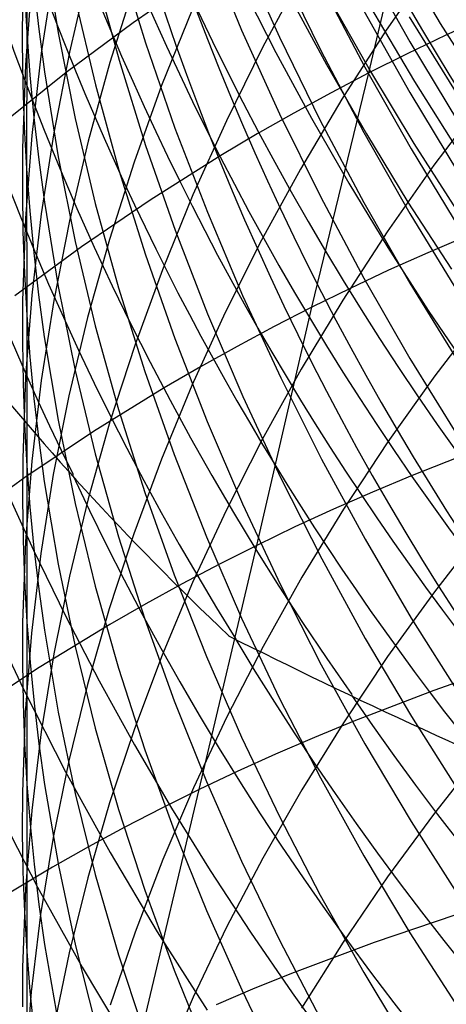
# Model space of a CAD drawing. Extents: x -383 to 1849, y -1185 to -529.
# Tile 816 of 870: x 1816.99 to 1819.19, y -941.25 to -936.18. Entities that reach past the tile are written whole.
import ezdxf

# ---------------------------------------------------------------- set-up
doc = ezdxf.new("R2010")
doc.units = 0
doc.layers.add('PREDEFINITO', color=7, linetype='CONTINUOUS')

msp = doc.modelspace()

# ---------------------------------------------------------------- linework, layer by layer
at = {"layer": 'PREDEFINITO'}
for p, q in [((1817.0277, -934.9151, 607.2816), (1817.0278, -936.2456, 610.4769)), ((1818.7896, -936.4537, 514.25), (1819.0591, -935.2834, 515.787)), ((1817.1183, -935.8048, 606.8952), (1817.1891, -936.2472, 606.7034)), ((1817.9532, -935.7961, 596.192), (1818.1342, -936.2332, 596.0633)), ((1818.9058, -935.7768, 567.2517), (1819.1566, -936.1988, 567.2766)), ((1817.5031, -935.857, 601.4136), (1817.6393, -936.2991, 601.2537)), ((1818.134, -935.8361, 594.4733), (1818.3295, -936.2701, 594.3548)), ((1818.763, -935.8703, 587.8094), (1819.0004, -936.2933, 587.7304)), ((1818.3298, -935.905, 592.7659), (1818.5395, -936.3355, 592.6576)), ((1819.1188, -935.8837, 627.5233), (1818.8778, -936.2329, 627.2749)), ((1817.1669, -935.9298, 616.5938), (1817.1021, -936.3524, 616.3562)), ((1817.3442, -935.9322, 618.6657), (1817.2475, -936.346, 618.4215)), ((1817.3829, -935.9464, 603.1709), (1817.5033, -936.3887, 603.0006)), ((1817.9301, -935.9504, 516.4309), (1817.5752, -936.1957, 516.6583)), ((1818.4423, -935.9509, 625.1824), (1818.2418, -936.323, 624.9297)), ((1817.0534, -935.9827, 614.5364), (1817.0215, -936.4121, 614.3066)), ((1817.0645, -936.0074, 608.6822), (1817.0893, -936.2277, 608.5813)), ((1817.5835, -935.9963, 620.7478), (1817.456, -936.3996, 620.4983)), ((1818.1356, -936.0053, 559.5002), (1818.3107, -936.3484, 559.5507)), ((1818.5441, -935.9976, 591.0722), (1818.7682, -936.4245, 590.9741)), ((1817.0161, -936.0266, 610.5827), (1817.0278, -936.2456, 610.4769)), ((1817.2777, -936.0739, 604.9352), (1817.382, -936.5157, 604.7547)), ((1818.3758, -936.0481, 561.0731), (1818.5713, -936.41, 561.1198)), ((1818.5841, -936.0694, 562.634), (1818.797, -936.4459, 562.6757)), ((1817.0052, -936.0795, 612.5011), (1817.0041, -936.2965, 612.3907)), ((1818.7925, -936.107, 564.1881), (1819.0234, -936.4979, 564.2245)), ((1817.8794, -936.1283, 622.8356), (1817.7223, -936.5191, 622.5824)), ((1818.7633, -936.1339, 589.3921), (1819.0006, -936.5553, 589.3044)), ((1818.9969, -936.1656, 565.7363), (1819.2466, -936.5705, 565.767)), ((1819.3877, -936.167, 513.9431), (1819.1859, -936.2595, 514.0435)), ((1817.0893, -936.2277, 608.5813), (1817.1184, -936.4477, 608.4807)), ((1817.5752, -936.1957, 516.6583), (1817.2313, -936.4518, 516.8916)), ((1819.1566, -936.1988, 567.2766), (1819.4204, -936.613, 567.3009)), ((1817.0278, -936.2456, 610.4769), (1817.0268, -936.9473, 612.06)), ((1817.0278, -936.2456, 610.4769), (1817.044, -936.4644, 610.3713)), ((1817.1891, -936.2472, 606.7034), (1817.2766, -936.6876, 606.5129)), ((1818.1342, -936.2332, 596.0633), (1818.3297, -936.6649, 595.9365)), ((1818.3295, -936.2701, 594.3548), (1818.5392, -936.6984, 594.2382)), ((1818.8778, -936.2329, 627.2749), (1818.6502, -936.5882, 627.0224)), ((1819.1859, -936.2595, 514.0435), (1818.9865, -936.3551, 514.1459)), ((1817.0041, -936.2965, 612.3907), (1817.0074, -936.5136, 612.2803)), ((1817.6393, -936.2991, 601.2537), (1817.7909, -936.7374, 601.0954)), ((1818.2418, -936.323, 624.9297), (1818.0555, -936.7002, 624.6739)), ((1819.0004, -936.2933, 587.7304), (1819.251, -936.7091, 587.653)), ((1817.1021, -936.3524, 616.3562), (1817.0536, -936.7762, 616.1181)), ((1817.2475, -936.346, 618.4215), (1817.1667, -936.762, 618.1763)), ((1818.3107, -936.3484, 559.5507), (1818.4943, -936.6874, 559.6004)), ((1818.5395, -936.3355, 592.6576), (1818.7633, -936.7598, 592.5512)), ((1818.9865, -936.3551, 514.1459), (1818.7896, -936.4537, 514.25)), ((1817.0215, -936.4121, 614.3066), (1817.0064, -936.8419, 614.0769)), ((1817.456, -936.3996, 620.4983), (1817.3438, -936.8058, 620.2473)), ((1817.5033, -936.3887, 603.0006), (1817.6396, -936.8277, 602.8319)), ((1818.5713, -936.41, 561.1198), (1818.7762, -936.767, 561.1655)), ((1818.7682, -936.4245, 590.9741), (1819.0061, -936.8446, 590.8778)), ((1817.2313, -936.4518, 516.8916), (1816.8988, -936.7183, 517.1305)), ((1817.044, -936.4644, 610.3713), (1817.0645, -936.683, 610.2658)), ((1817.1184, -936.4477, 608.4807), (1817.1892, -936.8862, 608.2803)), ((1818.4955, -937.6599, 512.7467), (1818.7896, -936.4537, 514.25)), ((1818.7896, -936.4537, 514.25), (1818.5953, -936.5555, 514.356)), ((1818.797, -936.4459, 562.6757), (1819.0202, -936.8166, 562.7165)), ((1817.0074, -936.5136, 612.2803), (1817.0149, -936.7305, 612.1701)), ((1817.382, -936.5157, 604.7547), (1817.5023, -936.9546, 604.5757)), ((1817.7223, -936.5191, 622.5824), (1817.5801, -936.9138, 622.327)), ((1819.0234, -936.4979, 564.2245), (1819.2656, -936.8821, 564.2601)), ((1818.5953, -936.5555, 514.356), (1818.4035, -936.6602, 514.4638)), ((1819.0006, -936.5553, 589.3044), (1819.2513, -936.9694, 589.2184)), ((1818.6502, -936.5882, 627.0224), (1818.4363, -936.9493, 626.7663)), ((1819.3789, -936.5904, 629.3589), (1819.1244, -936.9284, 629.1079)), ((1817.0645, -936.683, 610.2658), (1817.0893, -936.9012, 610.1606)), ((1818.4035, -936.6602, 514.4638), (1818.2144, -936.768, 514.5734)), ((1818.3297, -936.6649, 595.9365), (1818.5395, -937.0908, 595.8116)), ((1817.0149, -936.7305, 612.1701), (1817.0268, -936.9473, 612.06)), ((1817.2766, -936.6876, 606.5129), (1817.3805, -937.1254, 606.3238)), ((1818.0555, -936.7002, 624.6739), (1817.8835, -937.0819, 624.4154)), ((1818.4943, -936.6874, 559.6004), (1818.6864, -937.022, 559.6491)), ((1818.5392, -936.6984, 594.2382), (1818.7629, -937.1204, 594.1236)), ((1817.0536, -936.7762, 616.1181), (1817.0217, -937.201, 615.8799)), ((1817.1667, -936.762, 618.1763), (1817.102, -937.1797, 617.9304)), ((1817.7909, -936.7374, 601.0954), (1817.9577, -937.1714, 600.939)), ((1818.2144, -936.768, 514.5734), (1818.0278, -936.8786, 514.6846)), ((1818.7633, -936.7598, 592.5512), (1819.0006, -937.1773, 592.4468)), ((1818.7762, -936.767, 561.1655), (1818.9905, -937.1186, 561.2102)), ((1817.3438, -936.8058, 620.2473), (1817.2472, -937.2147, 619.995)), ((1817.6396, -936.8277, 602.8319), (1817.7912, -937.2628, 602.665)), ((1819.0202, -936.8166, 562.7165), (1819.2536, -937.1812, 562.7564)), ((1817.0064, -936.8419, 614.0769), (1817.0052, -937.0569, 613.9621)), ((1817.1892, -936.8862, 608.2803), (1817.2766, -937.3226, 608.0811)), ((1818.0278, -936.8786, 514.6846), (1817.6629, -937.1086, 514.9121)), ((1819.0061, -936.8446, 590.8778), (1819.2572, -937.2576, 590.7834)), ((1817.0893, -936.9012, 610.1606), (1817.1183, -937.1191, 610.0556)), ((1817.5801, -936.9138, 622.327), (1817.453, -937.3118, 622.0697)), ((1819.1244, -936.9284, 629.1079), (1818.8831, -937.2728, 628.8525)), ((1817.0268, -936.9473, 612.06), (1817.0431, -937.164, 611.95)), ((1817.0268, -936.9473, 612.06), (1817.0276, -937.7014, 613.6185)), ((1817.5023, -936.9546, 604.5757), (1817.6383, -937.3901, 604.3984)), ((1818.4363, -936.9493, 626.7663), (1818.2361, -937.3157, 626.5066)), ((1818.6864, -937.022, 559.6491), (1818.8867, -937.352, 559.6968)), ((1817.0052, -937.0569, 613.9621), (1817.0083, -937.2719, 613.8474)), ((1817.8835, -937.0819, 624.4154), (1817.7261, -937.4678, 624.1544)), ((1818.5395, -937.0908, 595.8116), (1818.7631, -937.5105, 595.6888)), ((1817.1183, -937.1191, 610.0556), (1817.1891, -937.5536, 609.8466)), ((1817.6629, -937.1086, 514.9121), (1817.3088, -937.3497, 515.146)), ((1817.3805, -937.1254, 606.3238), (1817.5004, -937.5602, 606.1363)), ((1818.7629, -937.1204, 594.1236), (1819.0002, -937.5358, 594.0111)), ((1818.9905, -937.1186, 561.2102), (1819.214, -937.4647, 561.2539)), ((1817.0431, -937.164, 611.95), (1817.0637, -937.3804, 611.8403)), ((1817.102, -937.1797, 617.9304), (1817.0536, -937.5989, 617.684)), ((1817.9577, -937.1714, 600.939), (1818.1392, -937.6006, 600.7846)), ((1819.0006, -937.1773, 592.4468), (1819.2513, -937.5877, 592.3445)), ((1817.0217, -937.201, 615.8799), (1817.0066, -937.6263, 615.6417)), ((1817.2472, -937.2147, 619.995), (1817.1664, -937.6257, 619.7417)), ((1817.0083, -937.2719, 613.8474), (1817.0158, -937.4867, 613.7329)), ((1817.7912, -937.2628, 602.665), (1817.958, -937.6936, 602.5)), ((1818.8831, -937.2728, 628.8525), (1818.6552, -937.6233, 628.5929)), ((1819.2962, -937.2921, 512.3308), (1819.0924, -937.3795, 512.4319)), ((1817.2766, -937.3226, 608.0811), (1817.3804, -937.7566, 607.8834)), ((1817.453, -937.3118, 622.0697), (1817.3412, -937.7128, 621.8109)), ((1818.2361, -937.3157, 626.5066), (1818.0501, -937.6871, 626.2439)), ((1817.3088, -937.3497, 515.146), (1816.9658, -937.6015, 515.386)), ((1817.0637, -937.3804, 611.8403), (1817.0886, -937.5965, 611.7309)), ((1817.6383, -937.3901, 604.3984), (1817.7898, -937.8219, 604.2229)), ((1818.8867, -937.352, 559.6968), (1819.0951, -937.6771, 559.7434)), ((1819.0924, -937.3795, 512.4319), (1818.891, -937.4699, 512.5349)), ((1817.0158, -937.4867, 613.7329), (1817.0276, -937.7014, 613.6185)), ((1817.7261, -937.4678, 624.1544), (1817.5835, -937.8575, 623.8911)), ((1818.891, -937.4699, 512.5349), (1818.692, -937.5634, 512.6399)), ((1818.7631, -937.5105, 595.6888), (1819.0005, -937.9237, 595.5683)), ((1819.0002, -937.5358, 594.0111), (1819.2508, -937.944, 593.9009)), ((1817.0886, -937.5965, 611.7309), (1817.1178, -937.8122, 611.6216)), ((1817.1891, -937.5536, 609.8466), (1817.2766, -937.9861, 609.6388)), ((1817.5004, -937.5602, 606.1363), (1817.636, -937.9917, 605.9506)), ((1818.692, -937.5634, 512.6399), (1818.4955, -937.6599, 512.7467)), ((1817.0066, -937.6263, 615.6417), (1817.0054, -937.839, 615.5227)), ((1817.0536, -937.5989, 617.684), (1817.0217, -938.0189, 617.4374)), ((1817.1664, -937.6257, 619.7417), (1817.1017, -938.0386, 619.4877)), ((1818.1392, -937.6006, 600.7846), (1818.3353, -938.0247, 600.6324)), ((1818.6552, -937.6233, 628.5929), (1818.4408, -937.9795, 628.3295)), ((1818.0501, -937.6871, 626.2439), (1817.8784, -938.063, 625.9782)), ((1817.958, -937.6936, 602.5), (1818.1396, -938.1198, 602.3371)), ((1818.2127, -938.8869, 511.2575), (1818.4955, -937.6599, 512.7467)), ((1818.4955, -937.6599, 512.7467), (1818.3016, -937.7595, 512.8554)), ((1819.0951, -937.6771, 559.7434), (1819.3114, -937.9971, 559.789)), ((1819.3826, -937.6811, 630.9205), (1819.1282, -938.0146, 630.6626)), ((1817.0276, -937.7014, 613.6185), (1817.0437, -937.9159, 613.5043)), ((1817.0276, -937.7014, 613.6185), (1817.0283, -939.2805, 616.6988)), ((1817.3412, -937.7128, 621.8109), (1817.2449, -938.1164, 621.5507)), ((1817.3804, -937.7566, 607.8834), (1817.5002, -938.1876, 607.6874)), ((1818.3016, -937.7595, 512.8554), (1818.1103, -937.862, 512.9659)), ((1817.0054, -937.839, 615.5227), (1817.0085, -938.0517, 615.4038)), ((1817.1178, -937.8122, 611.6216), (1817.1888, -938.2425, 611.404)), ((1817.7898, -937.8219, 604.2229), (1817.9565, -938.2494, 604.0494)), ((1817.5835, -937.8575, 623.8911), (1817.456, -938.2505, 623.6259)), ((1818.1103, -937.862, 512.9659), (1817.9216, -937.9675, 513.0783)), ((1817.0437, -937.9159, 613.5043), (1817.0643, -938.1302, 613.3903)), ((1819.0005, -937.9237, 595.5683), (1819.2511, -938.3297, 595.4502)), ((1817.2766, -937.9861, 609.6388), (1817.3804, -938.416, 609.4326)), ((1817.636, -937.9917, 605.9506), (1817.787, -938.4193, 605.7668)), ((1817.9216, -937.9675, 513.0783), (1817.7355, -938.0758, 513.1923)), ((1818.4408, -937.9795, 628.3295), (1818.2403, -938.3409, 628.0625)), ((1817.0217, -938.0189, 617.4374), (1817.0068, -938.4395, 617.1909)), ((1817.0085, -938.0517, 615.4038), (1817.0159, -938.2642, 615.285)), ((1817.1017, -938.0386, 619.4877), (1817.0534, -938.4527, 619.2331)), ((1818.3353, -938.0247, 600.6324), (1818.5456, -938.4432, 600.4824)), ((1819.1282, -938.0146, 630.6626), (1818.8869, -938.3544, 630.4)), ((1817.7355, -938.0758, 513.1923), (1817.3715, -938.301, 513.4256)), ((1817.8784, -938.063, 625.9782), (1817.7213, -938.443, 625.71)), ((1817.0643, -938.1302, 613.3903), (1817.0891, -938.3441, 613.2766)), ((1817.2449, -938.1164, 621.5507), (1817.1645, -938.5221, 621.2894)), ((1818.1396, -938.1198, 602.3371), (1818.3358, -938.5409, 602.1765)), ((1817.5002, -938.1876, 607.6874), (1817.6357, -938.6152, 607.4931)), ((1817.1888, -938.2425, 611.404), (1817.2764, -938.6708, 611.1878)), ((1817.456, -938.2505, 623.6259), (1817.3439, -938.6465, 623.3591)), ((1817.9565, -938.2494, 604.0494), (1818.138, -938.6722, 603.8781)), ((1817.0159, -938.2642, 615.285), (1817.0277, -938.4767, 615.1664)), ((1817.3715, -938.301, 513.4256), (1817.0185, -938.5372, 513.6653)), ((1817.0891, -938.3441, 613.2766), (1817.1182, -938.5577, 613.1631)), ((1818.2403, -938.3409, 628.0625), (1818.0539, -938.7073, 627.7923)), ((1818.8869, -938.3544, 630.4), (1818.659, -938.7002, 630.1333)), ((1819.4246, -938.3646, 510.6291), (1819.0113, -938.5267, 510.8307)), ((1817.0068, -938.4395, 617.1909), (1817.0057, -938.6498, 617.0677)), ((1817.0534, -938.4527, 619.2331), (1817.0216, -938.8678, 618.9783)), ((1817.3804, -938.416, 609.4326), (1817.5002, -938.8431, 609.228)), ((1817.7213, -938.443, 625.71), (1817.5791, -938.8268, 625.4395)), ((1817.787, -938.4193, 605.7668), (1817.9532, -938.8428, 605.5851)), ((1818.5456, -938.4432, 600.4824), (1818.7699, -938.8557, 600.3349)), ((1817.0277, -938.4767, 615.1664), (1817.0439, -938.6889, 615.048)), ((1817.0185, -938.5372, 513.6653), (1816.6766, -938.784, 513.9113)), ((1817.1645, -938.5221, 621.2894), (1817.1001, -938.9296, 621.0274)), ((1817.1182, -938.5577, 613.1631), (1817.189, -938.9837, 612.9371)), ((1818.3358, -938.5409, 602.1765), (1818.5462, -938.9564, 602.0182)), ((1819.0113, -938.5267, 510.8307), (1818.808, -938.6122, 510.9345)), ((1816.9073, -938.571, 547.2938), (1817.0629, -938.9121, 547.3956)), ((1818.808, -938.6122, 510.9345), (1818.6071, -938.7008, 511.0402)), ((1817.0057, -938.6498, 617.0677), (1817.0089, -938.8602, 616.9446)), ((1817.3439, -938.6465, 623.3591), (1817.2473, -939.045, 623.0909)), ((1817.6357, -938.6152, 607.4931), (1817.7867, -939.0391, 607.3009)), ((1817.0439, -938.6889, 615.048), (1817.0644, -938.9009, 614.9298)), ((1817.2764, -938.6708, 611.1878), (1817.3804, -939.0967, 610.9731)), ((1818.0539, -938.7073, 627.7923), (1817.8819, -939.0781, 627.5191)), ((1818.138, -938.6722, 603.8781), (1818.334, -939.09, 603.7092)), ((1818.6071, -938.7008, 511.0402), (1818.4087, -938.7923, 511.1479)), ((1818.659, -938.7002, 630.1333), (1818.4446, -939.0515, 629.8626)), ((1818.4087, -938.7923, 511.1479), (1818.2127, -938.8869, 511.2575)), ((1819.3814, -938.7971, 632.4665), (1819.127, -939.1255, 632.202)), ((1817.0089, -938.8602, 616.9446), (1817.0164, -939.0704, 616.8216)), ((1817.5791, -938.8268, 625.4395), (1817.4519, -939.214, 625.1669)), ((1817.5002, -938.8431, 609.228), (1817.6358, -939.2669, 609.0254)), ((1817.9532, -938.8428, 605.5851), (1818.1342, -939.2616, 605.4057)), ((1818.7699, -938.8557, 600.3349), (1819.0077, -939.2617, 600.1901)), ((1817.0216, -938.8678, 618.9783), (1817.0067, -939.2834, 618.7235)), ((1817.0629, -938.9121, 547.3956), (1817.2275, -939.2499, 547.4956)), ((1817.0644, -938.9009, 614.9298), (1817.0892, -939.1126, 614.8119)), ((1817.9152, -940.1447, 509.7991), (1818.2127, -938.8869, 511.2575)), ((1818.2127, -938.8869, 511.2575), (1818.0193, -938.9844, 511.3691)), ((1817.1001, -938.9296, 621.0274), (1817.052, -939.3384, 620.7648)), ((1818.5462, -938.9564, 602.0182), (1818.7704, -939.366, 601.8626)), ((1817.189, -938.9837, 612.9371), (1817.2765, -939.4076, 612.7124)), ((1818.0193, -938.9844, 511.3691), (1817.8286, -939.085, 511.4826)), ((1817.2473, -939.045, 623.0909), (1817.1665, -939.4457, 622.8215)), ((1817.7867, -939.0391, 607.3009), (1817.9528, -939.4588, 607.1109)), ((1818.4446, -939.0515, 629.8626), (1818.2441, -939.408, 629.5882)), ((1817.0164, -939.0704, 616.8216), (1817.0283, -939.2805, 616.6988)), ((1817.0892, -939.1126, 614.8119), (1817.1183, -939.3239, 614.6942)), ((1817.3804, -939.0967, 610.9731), (1817.5004, -939.5198, 610.7601)), ((1817.8286, -939.085, 511.4826), (1817.6404, -939.1884, 511.5979)), ((1817.8819, -939.0781, 627.5191), (1817.7245, -939.453, 627.2433)), ((1818.334, -939.09, 603.7092), (1818.5443, -939.5023, 603.5428)), ((1819.127, -939.1255, 632.202), (1818.8858, -939.4601, 631.9328)), ((1816.8103, -939.2044, 545.8503), (1817.0119, -939.6316, 545.9856)), ((1817.4519, -939.214, 625.1669), (1817.3401, -939.6041, 624.8926)), ((1817.6404, -939.1884, 511.5979), (1817.4549, -939.2947, 511.715)), ((1817.2275, -939.2499, 547.4956), (1817.4009, -939.584, 547.5938)), ((1817.6358, -939.2669, 609.0254), (1817.7868, -939.6869, 608.8248)), ((1818.1342, -939.2616, 605.4057), (1818.3298, -939.6753, 605.2288)), ((1819.0077, -939.2617, 600.1901), (1819.2588, -939.6609, 600.048)), ((1817.0067, -939.2834, 618.7235), (1817.0056, -939.4913, 618.5962)), ((1817.0283, -939.2805, 616.6988), (1817.0446, -939.4904, 616.5762)), ((1817.0283, -939.2805, 616.6988), (1817.0283, -940.1145, 618.215)), ((1817.4549, -939.2947, 511.715), (1817.092, -939.5157, 511.9544)), ((1817.052, -939.3384, 620.7648), (1817.0204, -939.7482, 620.5019)), ((1817.1183, -939.3239, 614.6942), (1817.1892, -939.7453, 614.4598)), ((1818.7704, -939.366, 601.8626), (1819.0083, -939.7691, 601.7097)), ((1817.2765, -939.4076, 612.7124), (1817.3804, -939.8291, 612.4894)), ((1818.2441, -939.408, 629.5882), (1818.0576, -939.7694, 629.3105)), ((1817.1665, -939.4457, 622.8215), (1817.1017, -939.8481, 622.5513)), ((1817.7245, -939.453, 627.2433), (1817.5819, -939.8316, 626.965)), ((1817.9528, -939.4588, 607.1109), (1818.1338, -939.874, 606.9233)), ((1818.8858, -939.4601, 631.9328), (1818.6578, -939.8006, 631.6592)), ((1817.092, -939.5157, 511.9544), (1816.74, -939.7476, 512.2006)), ((1817.0056, -939.4913, 618.5962), (1817.0088, -939.6991, 618.4689)), ((1817.0446, -939.4904, 616.5762), (1817.0653, -939.7001, 616.4538)), ((1817.5004, -939.5198, 610.7601), (1817.6361, -939.9397, 610.549)), ((1818.5443, -939.5023, 603.5428), (1818.7685, -939.9086, 603.3792)), ((1819.5438, -939.4873, 508.9567), (1819.1231, -939.6339, 509.1552)), ((1817.3401, -939.6041, 624.8926), (1817.2438, -939.9967, 624.6168)), ((1817.4009, -939.584, 547.5938), (1817.5829, -939.9143, 547.6902)), ((1817.0119, -939.6316, 545.9856), (1817.2275, -940.0532, 546.1179)), ((1818.3298, -939.6753, 605.2288), (1818.5396, -940.0836, 605.0545)), ((1819.1231, -939.6339, 509.1552), (1818.711, -939.7923, 509.3618)), ((1817.0088, -939.6991, 618.4689), (1817.0164, -939.9069, 618.3419)), ((1817.0653, -939.7001, 616.4538), (1817.0902, -939.9094, 616.3317)), ((1817.7868, -939.6869, 608.8248), (1817.953, -940.1028, 608.6265)), ((1817.0204, -939.7482, 620.5019), (1817.0056, -940.1584, 620.2391)), ((1817.1892, -939.7453, 614.4598), (1817.2767, -940.1647, 614.2269)), ((1818.0576, -939.7694, 629.3105), (1817.8855, -940.1351, 629.0298)), ((1819.0083, -939.7691, 601.7097), (1819.2595, -940.1654, 601.5597)), ((1817.3804, -939.8291, 612.4894), (1817.5002, -940.2478, 612.2682)), ((1818.6578, -939.8006, 631.6592), (1818.4435, -940.1466, 631.3817)), ((1818.711, -939.7923, 509.3618), (1818.5084, -939.8759, 509.4681)), ((1817.1017, -939.8481, 622.5513), (1817.0533, -940.2518, 622.2806)), ((1817.5819, -939.8316, 626.965), (1817.4544, -940.2136, 626.6847)), ((1818.1338, -939.874, 606.9233), (1818.3293, -940.2841, 606.7383)), ((1818.5084, -939.8759, 509.4681), (1818.3082, -939.9625, 509.5764)), ((1817.0164, -939.9069, 618.3419), (1817.0283, -940.1145, 618.215)), ((1817.0902, -939.9094, 616.3317), (1817.1195, -940.1185, 616.2099)), ((1817.5829, -939.9143, 547.6902), (1817.7733, -940.2404, 547.7846)), ((1818.7685, -939.9086, 603.3792), (1819.0063, -940.3086, 603.2184)), ((1817.6361, -939.9397, 610.549), (1817.7872, -940.3559, 610.3401)), ((1818.3082, -939.9625, 509.5764), (1818.1104, -940.0521, 509.6868)), ((1819.3806, -939.9425, 633.9893), (1819.1263, -940.2655, 633.7184)), ((1817.2438, -939.9967, 624.6168), (1817.1634, -940.3916, 624.3399)), ((1817.2275, -940.0532, 546.1179), (1817.457, -940.4689, 546.2471)), ((1818.1104, -940.0521, 509.6868), (1817.9152, -940.1447, 509.7991)), ((1817.0283, -940.1145, 618.215), (1817.0274, -940.9788, 619.7145)), ((1817.0283, -940.1145, 618.215), (1817.0446, -940.322, 618.0883)), ((1817.1195, -940.1185, 616.2099), (1817.1907, -940.5354, 615.9672)), ((1817.953, -940.1028, 608.6265), (1818.134, -940.5142, 608.4307)), ((1818.5396, -940.0836, 605.0545), (1818.7633, -940.4859, 604.883)), ((1817.0056, -940.1584, 620.2391), (1817.0046, -940.3636, 620.1078)), ((1817.2767, -940.1647, 614.2269), (1817.3805, -940.5818, 613.9956)), ((1817.6102, -941.4306, 508.3668), (1817.9152, -940.1447, 509.7991)), ((1817.9152, -940.1447, 509.7991), (1817.7225, -940.2402, 509.9134)), ((1817.8855, -940.1351, 629.0298), (1817.728, -940.5049, 628.7464)), ((1818.4435, -940.1466, 631.3817), (1818.243, -940.4977, 631.1003)), ((1816.867, -940.2281, 544.544), (1817.0829, -940.6466, 544.6833)), ((1817.4544, -940.2136, 626.6847), (1817.3423, -940.5984, 626.4025)), ((1817.0533, -940.2518, 622.2806), (1817.0214, -940.6564, 622.0096)), ((1817.5002, -940.2478, 612.2682), (1817.6358, -940.6633, 612.049)), ((1817.7225, -940.2402, 509.9134), (1817.5324, -940.3386, 510.0297)), ((1817.7733, -940.2404, 547.7846), (1817.9721, -940.5623, 547.877)), ((1818.3293, -940.2841, 606.7383), (1818.539, -940.6887, 606.556)), ((1819.1263, -940.2655, 633.7184), (1818.885, -940.5947, 633.4427)), ((1817.0446, -940.322, 618.0883), (1817.0653, -940.5292, 617.9618)), ((1819.0063, -940.3086, 603.2184), (1819.2575, -940.7018, 603.0606)), ((1817.0046, -940.3636, 620.1078), (1817.0078, -940.5688, 619.9765)), ((1817.5324, -940.3386, 510.0297), (1817.3449, -940.4399, 510.1478)), ((1817.7872, -940.3559, 610.3401), (1817.9535, -940.7681, 610.1335)), ((1817.1634, -940.3916, 624.3399), (1817.0991, -940.7881, 624.062)), ((1817.3449, -940.4399, 510.1478), (1817.1601, -940.5441, 510.2678)), ((1817.457, -940.4689, 546.2471), (1817.6999, -940.8781, 546.373)), ((1818.7633, -940.4859, 604.883), (1819.0006, -940.882, 604.7146)), ((1817.0653, -940.5292, 617.9618), (1817.0902, -940.7361, 617.8356)), ((1817.1907, -940.5354, 615.9672), (1817.2785, -940.9503, 615.7259)), ((1817.728, -940.5049, 628.7464), (1817.5852, -940.8783, 628.4605)), ((1818.243, -940.4977, 631.1003), (1818.0566, -940.8535, 630.8155)), ((1818.134, -940.5142, 608.4307), (1818.3295, -940.9206, 608.2376)), ((1817.1601, -940.5441, 510.2678), (1816.7985, -940.7606, 510.5131)), ((1817.0078, -940.5688, 619.9765), (1817.0154, -940.7738, 619.8454)), ((1817.3805, -940.5818, 613.9956), (1817.5004, -940.996, 613.7662)), ((1817.9721, -940.5623, 547.877), (1818.179, -940.8797, 547.9674)), ((1817.3423, -940.5984, 626.4025), (1817.2457, -940.9858, 626.1189)), ((1818.885, -940.5947, 633.4427), (1818.6571, -940.9298, 633.1626)), ((1817.0214, -940.6564, 622.0096), (1817.0064, -941.0615, 621.7386)), ((1817.0829, -940.6466, 544.6833), (1817.3125, -941.0591, 544.8193)), ((1817.6358, -940.6633, 612.049), (1817.7869, -941.0751, 611.832)), ((1818.539, -940.6887, 606.556), (1818.7627, -941.0876, 606.3767)), ((1817.0902, -940.7361, 617.8356), (1817.1195, -940.9427, 617.7096)), ((1817.0154, -940.7738, 619.8454), (1817.0274, -940.9788, 619.7145)), ((1817.0991, -940.7881, 624.062), (1817.051, -941.1861, 623.7835)), ((1817.9535, -940.7681, 610.1335), (1818.1345, -941.1758, 609.9295)), ((1819.2361, -940.7897, 507.5047), (1818.816, -940.9324, 507.7078)), ((1817.5852, -940.8783, 628.4605), (1817.4576, -941.2549, 628.1725)), ((1817.6999, -940.8781, 546.373), (1817.9561, -941.2804, 546.4956)), ((1818.0566, -940.8535, 630.8155), (1817.8846, -941.2137, 630.5276)), ((1818.179, -940.8797, 547.9674), (1818.394, -941.1923, 548.0556)), ((1819.0006, -940.882, 604.7146), (1819.2513, -941.2713, 604.5494)), ((1817.1195, -940.9427, 617.7096), (1817.1907, -941.3547, 617.4587)), ((1818.3295, -940.9206, 608.2376), (1818.5392, -941.3217, 608.0473)), ((1818.816, -940.9324, 507.7078), (1818.4046, -941.0867, 507.9192)), ((1818.6571, -940.9298, 633.1626), (1818.4428, -941.2702, 632.8782)), ((1817.0274, -940.9788, 619.7145), (1817.0271, -942.7835, 622.6692)), ((1817.0274, -940.9788, 619.7145), (1817.0437, -941.1836, 619.5838)), ((1817.2457, -940.9858, 626.1189), (1817.165, -941.3753, 625.834)), ((1817.2785, -940.9503, 615.7259), (1817.3827, -941.3628, 615.4864)), ((1817.5004, -940.996, 613.7662), (1817.636, -941.4071, 613.5388)), ((1817.0064, -941.0615, 621.7386), (1817.0052, -941.2641, 621.6032)), ((1817.3125, -941.0591, 544.8193), (1817.5555, -941.4652, 544.9518)), ((1817.7869, -941.0751, 611.832), (1817.953, -941.4829, 611.6175)), ((1818.4046, -941.0867, 507.9192), (1818.2024, -941.1683, 508.028)), ((1818.7627, -941.0876, 606.3767), (1819, -941.4801, 606.2005)), ((1817.051, -941.1861, 623.7835), (1817.0196, -941.585, 623.5048)), ((1817.0437, -941.1836, 619.5838), (1817.0643, -941.3881, 619.4533)), ((1818.2024, -941.1683, 508.028), (1818.0025, -941.2528, 508.1389)), ((1818.1345, -941.1758, 609.9295), (1818.3301, -941.5787, 609.7283)), ((1818.394, -941.1923, 548.0556), (1818.6168, -941.5, 548.1417)), ((1817.8846, -941.2137, 630.5276), (1817.7271, -941.5779, 630.2369))]:
    msp.add_line(p, q, dxfattribs=at)
at = {"layer": 'PREDEFINITO', "extrusion": (-0.016803, -0.114563, 0.993274)}
msp.add_arc((1947.2664, -580.7659, 654.0303), 14.9417, 95.84327, 275.27872, dxfattribs=at)
at = {"layer": 'PREDEFINITO', "extrusion": (-0.016824, -0.171811, 0.984986)}
msp.add_arc((1913.7712, -633.2236, 707.5749), 14.9608, 82.65115, 280.09999, dxfattribs=at)
at = {"layer": 'PREDEFINITO', "extrusion": (-0.016915, -0.074595, 0.99707)}
msp.add_arc((1991.8187, -454.2157, 615.4053), 14.9382, 107.32431, 274.63425, dxfattribs=at)
at = {"layer": 'PREDEFINITO', "extrusion": (-0.016833, -0.307513, 0.951395)}
msp.add_arc((1880.1711, -604.8759, 826.0284), 14.979, 55.83898, 295.27303, dxfattribs=at)
at = {"layer": 'PREDEFINITO', "extrusion": (-0.016807, -0.326121, 0.945179)}
msp.add_arc((1877.5345, -594.1838, 841.4257), 14.9744, 51.68409, 297.64988, dxfattribs=at)
at = {"layer": 'PREDEFINITO', "extrusion": (0.033705, 0.179692, 0.983145)}
msp.add_arc((-1971.4458, 668.4891, 441.5998), 14.8565, 330.62998, 58.37375, dxfattribs=at)
at = {"layer": 'PREDEFINITO', "extrusion": (0.038406, 0.198978, 0.979251)}
msp.add_arc((-1974.3655, 667.1937, 428.358), 14.786, 335.29465, 55.29158, dxfattribs=at)
at = {"layer": 'PREDEFINITO', "extrusion": (0.042775, 0.218147, 0.974978)}
msp.add_arc((-1975.9312, 670.0394, 414.4094), 14.7016, 339.9071, 52.17371, dxfattribs=at)
at = {"layer": 'PREDEFINITO', "extrusion": (0.04735, 0.237223, 0.970301)}
msp.add_arc((-1977.7108, 671.8328, 400.6959), 14.6055, 344.51246, 49.01345, dxfattribs=at)
at = {"layer": 'PREDEFINITO', "extrusion": (0.052053, 0.256262, 0.965205)}
msp.add_arc((-1979.4631, 673.4308, 387.0195), 14.496, 349.08914, 45.76958, dxfattribs=at)
at = {"layer": 'PREDEFINITO', "extrusion": (0.05652, 0.27513, 0.959744)}
msp.add_arc((-1980.5472, 676.9599, 372.8694), 14.3815, 353.71401, 42.48812, dxfattribs=at)
at = {"layer": 'PREDEFINITO', "extrusion": (0.060814, 0.293824, 0.953923)}
msp.add_arc((-1981.1649, 681.5562, 358.3688), 14.2124, 359.98402, 36.68699, dxfattribs=at)
at = {"layer": 'PREDEFINITO', "extrusion": (0.113788, 0.915301, 0.386363)}
msp.add_arc((-1949.2766, 766.0762, -440.1759), 32.9704, 21.06484, 27.62653, dxfattribs=at)
at = {"layer": 'PREDEFINITO', "extrusion": (0.060851, 0.293849, 0.953913)}
msp.add_arc((-1982.0106, 681.2031, 358.406), 14.953, 35.41266, 135.06221, dxfattribs=at)
at = {"layer": 'PREDEFINITO', "extrusion": (0.071039, 0.986051, 0.150521)}
msp.add_arc((-1959.2879, 637.3671, -714.2162), 83.3858, 19.871301, 27.839454, dxfattribs=at)
at = {"layer": 'PREDEFINITO', "extrusion": (0.056405, 0.275053, 0.959773)}
msp.add_arc((-1980.9827, 677.3885, 372.7477), 14.9755, 41.40039, 134.83054, dxfattribs=at)
at = {"layer": 'PREDEFINITO', "extrusion": (0.051905, 0.256186, 0.965233)}
msp.add_arc((-1979.7072, 674.1646, 386.8361), 14.987, 44.79781, 134.63508, dxfattribs=at)

doc.saveas('drawing.dxf')
